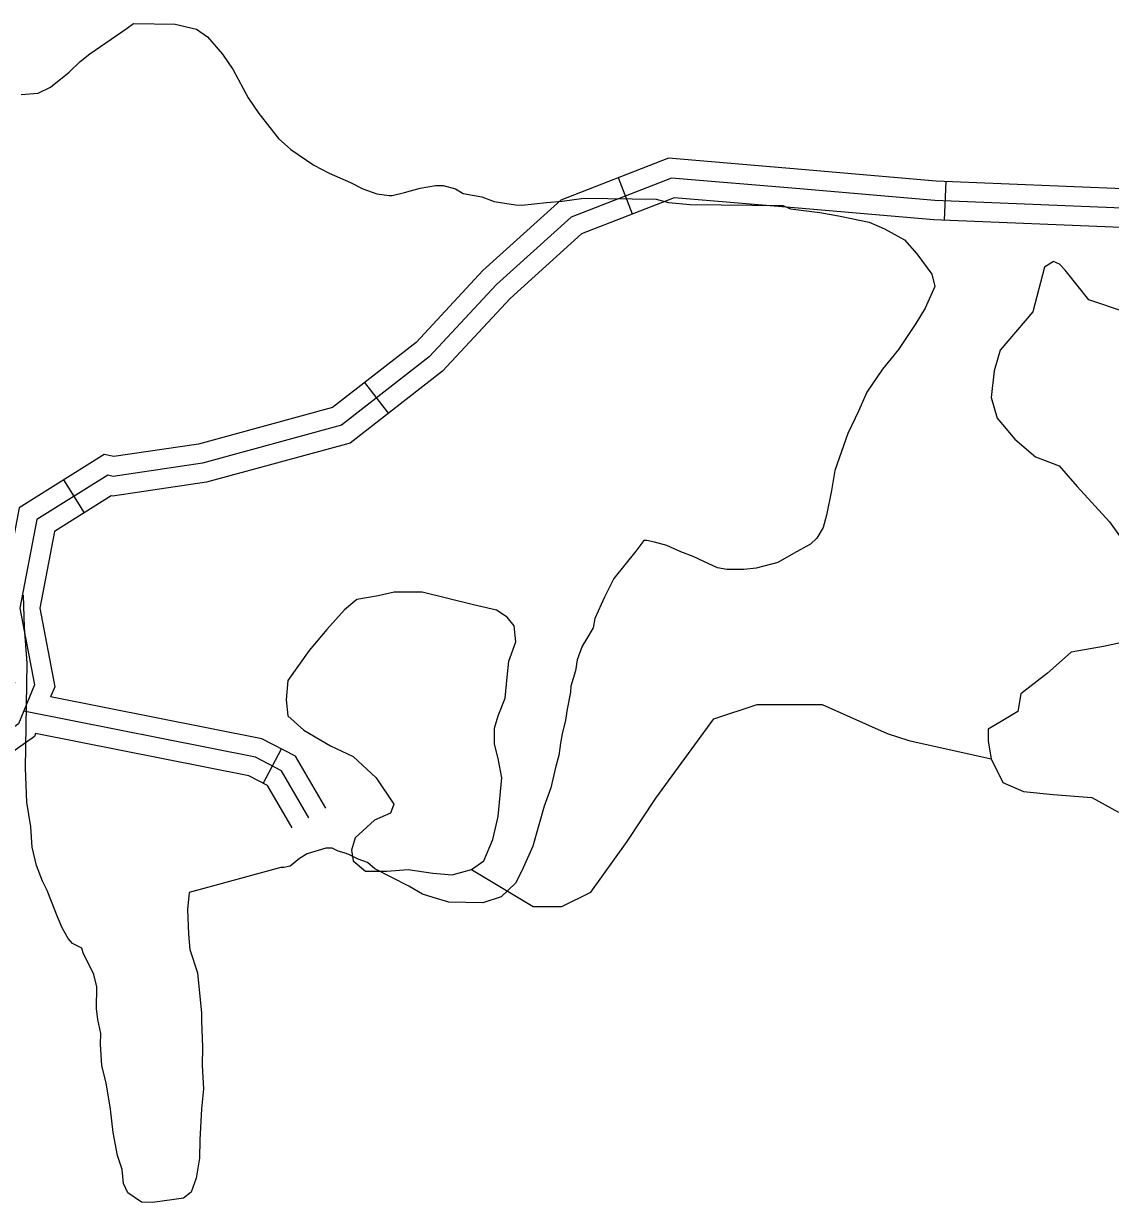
# Model space of a CAD drawing. Extents: x 3245246 to 3283090, y 806824 to 832173.
# Drawn here: x 3277009 to 3277847, y 826034 to 826943 of the extents above; entities that cross this region are included whole.
import ezdxf

# ---------------------------------------------------------------- set-up
doc = ezdxf.new("R2010")
doc.units = 0
for name, color, linetype in [('V-ROAD-CNTR', 7, 'Continuous'), ('V-SITE-VEGE', 7, 'Continuous'), ('V-TOPO-SHOR', 7, 'Continuous')]:
    doc.layers.add(name, color=color, linetype=linetype)

msp = doc.modelspace()

# ---------------------------------------------------------------- linework, layer by layer
at = {"layer": 'V-ROAD-CNTR'}
for p, q in [((3277478.65, 826796.32), (3277467.78, 826824.28)), ((3277719.27, 826791.49), (3277720.51, 826821.46)), ((3277290.69, 826642.79), (3277272.26, 826666.46)), ((3277056.19, 826566.01), (3277040.22, 826591.41)), ((3277194.08, 826357.31), (3277207.96, 826383.91))]:
    msp.add_line(p, q, dxfattribs=at)
for points in [[(3277863.17, 826815.55), (3277712.75, 826821.79), (3277609.02, 826830.66), (3277506.42, 826839.3), (3277423.38, 826807.02), (3277363.38, 826752.7), (3277311.78, 826697.23), (3277247.38, 826647.09), (3277144, 826618.99), (3277078.94, 826609.29), (3277071.37, 826610.99), (3277005.98, 826569.89), (3276991.2, 826492.51), (3277002.15, 826434.89), (3276993.13, 826412.9), (3276958.04, 826388.13), (3276909.22, 826347.92)], [(3277862.45, 826800.57), (3277711.8, 826806.81), (3277607.75, 826815.71), (3277508.62, 826824.07), (3277431.39, 826794.04), (3277373.92, 826742.01), (3277321.95, 826686.13), (3277254.22, 826633.41), (3277147.08, 826604.28), (3277078.39, 826594.04), (3277074.12, 826595), (3277019.49, 826560.66), (3277006.47, 826492.51), (3277017.72, 826433.32), (3277005.35, 826403.17), (3276967.15, 826376.19), (3276911.76, 826332.29)], [(3277861.74, 826785.59), (3277710.85, 826791.84), (3277606.48, 826800.76), (3277510.82, 826808.83), (3277439.41, 826781.06), (3277384.47, 826731.32), (3277332.11, 826675.04), (3277261.06, 826619.72), (3277150.16, 826589.58), (3277077.84, 826578.79), (3277076.87, 826579.01), (3277032.99, 826551.43), (3277021.74, 826492.5), (3277033.28, 826431.75), (3277030.13, 826424.05)], [(3277242.2, 826338.16), (3277218.8, 826378.25), (3277192.96, 826391.73), (3277030.13, 826424.05)], [(3277229.25, 826330.59), (3277208.02, 826366.95), (3277187.93, 826377.44), (3277009.41, 826413.06)], [(3277018.53, 826395.77), (3277017.58, 826393.44), (3276976.25, 826364.26), (3276928.3, 826324.77)], [(3277216.29, 826323.03), (3277197.25, 826355.66), (3277182.9, 826363.14), (3277018.53, 826395.77)]]:
    msp.add_lwpolyline(points, dxfattribs=at)
at = {"layer": 'V-SITE-VEGE'}
for p, q in [((3277060.21, 826919.86), (3277089.08, 826939.71)), ((3277089.08, 826939.71), (3277093.89, 826943.22)), ((3277093.89, 826943.22), (3277126.05, 826942.76)), ((3277126.05, 826942.76), (3277142.67, 826938.96)), ((3277142.67, 826938.96), (3277150.93, 826932.89)), ((3277150.93, 826932.89), (3277162.66, 826919.62)), ((3277052.98, 826914.01), (3277060.21, 826919.86)), ((3277162.66, 826919.62), (3277170.82, 826907.6)), ((3277044.53, 826905.79), (3277052.98, 826914.01)), ((3277030.07, 826894.08), (3277044.53, 826905.79)), ((3277170.82, 826907.6), (3277182.43, 826885.99)), ((3277020.48, 826889.45), (3277030.07, 826894.08)), ((3277007.36, 826888.44), (3277020.48, 826889.45)), ((3277182.43, 826885.99), (3277190.61, 826873.97)), ((3277190.61, 826873.97), (3277205.82, 826854.7)), ((3277205.82, 826854.7), (3277215.23, 826846.23)), ((3277215.23, 826846.23), (3277232.93, 826834.07)), ((3277232.93, 826834.07), (3277244.76, 826827.95)), ((3277244.76, 826827.95), (3277261.33, 826820.57)), ((3277261.33, 826820.57), (3277270.79, 826815.67)), ((3277314.88, 826816.25), (3277326.82, 826818.46)), ((3277326.82, 826818.46), (3277332.77, 826818.38)), ((3277332.77, 826818.38), (3277342.27, 826815.86)), ((3277270.79, 826815.67), (3277281.46, 826811.95)), ((3277281.46, 826811.95), (3277290.97, 826810.62)), ((3277290.97, 826810.62), (3277293.36, 826810.59)), ((3277293.36, 826810.59), (3277302.92, 826812.84)), ((3277302.92, 826812.84), (3277314.88, 826816.25)), ((3277342.27, 826815.86), (3277348.18, 826812.21)), ((3277348.18, 826812.21), (3277362.43, 826809.63)), ((3277362.43, 826809.63), (3277371.91, 826805.92)), ((3277371.91, 826805.92), (3277388.55, 826803.31)), ((3277388.55, 826803.31), (3277393.31, 826803.24)), ((3277393.31, 826803.24), (3277412.4, 826805.36)), ((3277412.4, 826805.36), (3277424.33, 826806.38)), ((3277424.33, 826806.38), (3277441.04, 826808.53)), ((3277441.04, 826808.53), (3277497.01, 826807.75)), ((3277497.01, 826807.75), (3277506.51, 826805.24)), ((3277506.51, 826805.24), (3277523.16, 826803.81)), ((3277523.16, 826803.81), (3277594.62, 826802.81)), ((3277594.62, 826802.81), (3277600.54, 826800.35)), ((3277600.54, 826800.35), (3277623.14, 826797.65)), ((3277623.14, 826797.65), (3277637.4, 826795.07)), ((3277637.4, 826795.07), (3277661.15, 826789.98)), ((3277661.15, 826789.98), (3277672.99, 826785.04)), ((3277672.99, 826785.04), (3277688.36, 826776.49)), ((3277688.36, 826776.49), (3277697.74, 826765.64)), ((3277697.74, 826765.64), (3277709.43, 826749.99)), ((3277709.43, 826749.99), (3277711.68, 826740.43)), ((3277711.68, 826740.43), (3277704.3, 826723.86)), ((3277704.3, 826723.86), (3277696.99, 826712.05)), ((3277696.99, 826712.05), (3277683.61, 826691.98)), ((3277683.61, 826691.98), (3277671.48, 826676.67)), ((3277671.48, 826676.67), (3277659.32, 826658.97)), ((3277659.32, 826658.97), (3277653.17, 826644.76)), ((3277653.17, 826644.76), (3277644.58, 826627.01)), ((3277644.58, 826627.01), (3277634.66, 826598.56)), ((3277634.66, 826598.56), (3277632.06, 826583.11)), ((3277632.06, 826583.11), (3277628.22, 826564.11)), ((3277628.22, 826564.11), (3277625.7, 826554.61)), ((3277620.82, 826546.34), (3277615.99, 826541.65)), ((3277625.7, 826554.61), (3277620.82, 826546.34)), ((3277487.39, 826544.63), (3277481.31, 826536.38)), ((3277489.77, 826544.6), (3277487.39, 826544.63)), ((3277495.71, 826543.32), (3277489.77, 826544.6)), ((3277505.2, 826540.81), (3277495.71, 826543.32)), ((3277515.85, 826535.9), (3277505.2, 826540.81)), ((3277615.99, 826541.65), (3277602.79, 826534.68)), ((3277481.31, 826536.38), (3277464.34, 826515.17)), ((3277525.33, 826532.19), (3277515.85, 826535.9)), ((3277533.62, 826528.5), (3277525.33, 826532.19)), ((3277544.27, 826523.59), (3277533.62, 826528.5)), ((3277590.78, 826527.7), (3277574.04, 826523.17)), ((3277602.79, 826534.68), (3277590.78, 826527.7)), ((3277551.4, 826522.3), (3277544.27, 826523.59)), ((3277564.5, 826522.11), (3277551.4, 826522.3)), ((3277574.04, 826523.17), (3277564.5, 826522.11)), ((3277464.34, 826515.17), (3277457, 826500.98)), ((3277009.97, 826477.44), (3277009.13, 826502.46)), ((3277457, 826500.98), (3277449.62, 826484.41)), ((3277449.62, 826484.41), (3277448.33, 826477.28)), ((3277011.97, 826450.01), (3277009.97, 826477.44)), ((3277448.33, 826477.28), (3277443.45, 826469.01)), ((3277443.45, 826469.01), (3277439.79, 826463.1)), ((3277439.79, 826463.1), (3277436.07, 826452.43)), ((3277010.84, 826369.03), (3277011.97, 826450.01)), ((3277436.07, 826452.43), (3277434.76, 826444.11)), ((3277434.76, 826444.11), (3277431.02, 826432.25)), ((3277430.96, 826427.49), (3277428.39, 826414.42)), ((3277431.02, 826432.25), (3277430.96, 826427.49)), ((3277428.39, 826414.42), (3277427.08, 826406.1)), ((3277427.08, 826406.1), (3277424.55, 826395.42)), ((3277424.55, 826395.42), (3277423.26, 826388.29)), ((3277423.26, 826388.29), (3277421.94, 826378.78)), ((3277421.94, 826378.78), (3277419.44, 826370.47)), ((3277011.66, 826342.81), (3277010.84, 826369.03)), ((3277419.44, 826370.47), (3277415.63, 826353.85)), ((3277415.63, 826353.85), (3277410.67, 826339.62)), ((3277014.97, 826323.7), (3277011.66, 826342.81)), ((3277410.67, 826339.62), (3277401.9, 826308.77)), ((3277015.95, 826308.2), (3277014.97, 826323.7)), ((3277019.32, 826293.86), (3277015.95, 826308.2)), ((3277227.9, 826302.86), (3277221.9, 826299.37)), ((3277242.26, 826307.43), (3277227.9, 826302.86)), ((3277247.03, 826307.36), (3277242.26, 826307.43)), ((3277251.76, 826304.91), (3277247.03, 826307.36)), ((3277256.5, 826303.66), (3277251.76, 826304.91)), ((3277260.06, 826302.41), (3277256.5, 826303.66)), ((3277267.16, 826298.74), (3277260.06, 826302.41)), ((3277401.9, 826308.77), (3277393.3, 826289.84)), ((3277023.92, 826281.89), (3277019.32, 826293.86)), ((3277207.51, 826292.43), (3277136.96, 826273.16)), ((3277209.89, 826292.39), (3277207.51, 826292.43)), ((3277214.67, 826293.52), (3277209.89, 826292.39)), ((3277221.9, 826299.37), (3277214.67, 826293.52)), ((3277274.27, 826296.26), (3277267.16, 826298.74)), ((3277280.16, 826291.41), (3277274.27, 826296.26)), ((3277306.18, 826277.95), (3277280.16, 826291.41)), ((3277393.3, 826289.84), (3277388.4, 826280.37)), ((3277027.39, 826274.69), (3277023.92, 826281.89)), ((3277030.85, 826266.3), (3277027.39, 826274.69)), ((3277136.96, 826273.16), (3277135.58, 826260.08)), ((3277316.81, 826271.84), (3277306.18, 826277.95)), ((3277388.4, 826280.37), (3277377.54, 826269.8)), ((3277035.44, 826254.33), (3277030.85, 826266.3)), ((3277325.11, 826269.34), (3277316.81, 826271.84)), ((3277336.97, 826265.6), (3277325.11, 826269.34)), ((3277363.18, 826265.24), (3277336.97, 826265.6)), ((3277377.54, 826269.8), (3277363.18, 826265.24)), ((3277135.58, 826260.08), (3277136.51, 826241.01)), ((3277038.9, 826245.94), (3277035.44, 826254.33)), ((3277043.55, 826237.54), (3277038.9, 826245.94)), ((3277047.07, 826233.92), (3277043.55, 826237.54)), ((3277136.51, 826241.01), (3277137.53, 826229.08)), ((3277054.17, 826230.24), (3277047.07, 826233.92)), ((3277055.31, 826226.65), (3277054.17, 826230.24)), ((3277137.53, 826229.08), (3277143.24, 826211.13)), ((3277063.41, 826209.86), (3277055.31, 826226.65)), ((3277065.66, 826200.3), (3277063.41, 826209.86)), ((3277143.24, 826211.13), (3277146.38, 826180.12)), ((3277065.43, 826183.63), (3277065.66, 826200.3)), ((3277066.5, 826175.28), (3277065.43, 826183.63)), ((3277068.74, 826164.52), (3277066.5, 826175.28)), ((3277146.38, 826180.12), (3277146.3, 826174.16)), ((3277146.3, 826174.16), (3277147.21, 826153.9)), ((3277068.62, 826156.19), (3277068.74, 826164.52)), ((3277069.58, 826139.5), (3277068.62, 826156.19)), ((3277147.21, 826153.9), (3277147.01, 826139.61)), ((3277072.97, 826126.35), (3277069.58, 826139.5)), ((3277147.01, 826139.61), (3277147.95, 826121.72)), ((3277076.26, 826106.05), (3277072.97, 826126.35)), ((3277147.95, 826121.72), (3277146.54, 826106.26)), ((3277078.39, 826088.15), (3277076.26, 826106.05)), ((3277146.54, 826106.26), (3277145.02, 826082.46)), ((3277081.72, 826070.24), (3277078.39, 826088.15)), ((3277145.02, 826082.46), (3277144.82, 826068.17)), ((3277085.14, 826059.47), (3277081.72, 826070.24)), ((3277144.82, 826068.17), (3277142.22, 826052.72)), ((3277086.18, 826048.73), (3277085.14, 826059.47)), ((3277089.65, 826041.54), (3277086.18, 826048.73)), ((3277142.22, 826052.72), (3277138.5, 826042.05)), ((3277100.27, 826034.24), (3277089.65, 826041.54)), ((3277132.48, 826037.37), (3277125.32, 826036.27)), ((3277138.5, 826042.05), (3277132.48, 826037.37)), ((3277108.61, 826034.12), (3277100.27, 826034.24)), ((3277125.32, 826036.27), (3277108.61, 826034.12))]:
    msp.add_line(p, q, dxfattribs=at)
at = {"layer": 'V-TOPO-SHOR'}
for points in [[(3277857.96, 826721.01), (3277830.55, 826730.15), (3277821.42, 826741.58), (3277812.29, 826753), (3277807.73, 826757.57), (3277803.16, 826759.86), (3277796.31, 826755.29), (3277787.15, 826721.04), (3277762.02, 826691.36), (3277757.44, 826675.37), (3277755.15, 826654.82), (3277759.71, 826638.83), (3277773.41, 826622.83), (3277789.39, 826609.12), (3277807.66, 826602.26), (3277821.36, 826586.27), (3277846.47, 826558.85), (3277857.88, 826542.85)], [(3277873.84, 826469.76), (3277841.86, 826462.92), (3277816.73, 826458.36), (3277798.45, 826442.38), (3277777.89, 826426.4), (3277775.6, 826412.7), (3277764.18, 826405.85), (3277752.75, 826399.01), (3277752.75, 826389.87), (3277755.03, 826376.17), (3277764.16, 826357.89), (3277780.14, 826351.03), (3277802.98, 826348.74), (3277832.67, 826346.44), (3277853.22, 826335.01)], [(3277354.64, 826290.81), (3277402, 826262.32), (3277424.28, 826262.31), (3277446.56, 826273.44), (3277474.42, 826312.41), (3277496.7, 826345.81), (3277541.28, 826407.04), (3277574.69, 826418.16), (3277624.81, 826418.14), (3277674.91, 826395.84), (3277691.62, 826390.27), (3277755.03, 826376.17)]]:
    msp.add_lwpolyline(points, dxfattribs=at)
msp.add_lwpolyline([(3277356.09, 826495.06), (3277316.61, 826504.61), (3277294.82, 826504.62), (3277282.57, 826501.9), (3277266.23, 826499.18), (3277256.69, 826491.02), (3277243.07, 826476.04), (3277229.44, 826459.71), (3277213.09, 826436.57), (3277211.72, 826421.59), (3277213.08, 826409.33), (3277225.33, 826398.44), (3277245.75, 826386.17), (3277263.45, 826377.99), (3277281.14, 826361.65), (3277294.75, 826341.22), (3277292.03, 826334.41), (3277279.77, 826328.97), (3277264.78, 826315.36), (3277262.06, 826305.83), (3277263.41, 826297.66), (3277272.94, 826289.48), (3277289.28, 826289.47), (3277305.62, 826290.83), (3277324.69, 826288.1), (3277339.66, 826286.73), (3277354.64, 826290.81), (3277364.18, 826297.61), (3277370.99, 826313.95), (3277375.09, 826331.65), (3277377.82, 826361.6), (3277375.11, 826376.58), (3277372.39, 826387.48), (3277372.39, 826399.73), (3277375.12, 826409.26), (3277380.57, 826422.88), (3277381.94, 826439.22), (3277383.31, 826451.47), (3277388.76, 826466.45), (3277387.41, 826478.7), (3277381.96, 826485.51), (3277373.79, 826490.96)], close=True, dxfattribs=at)

doc.saveas('drawing.dxf')
